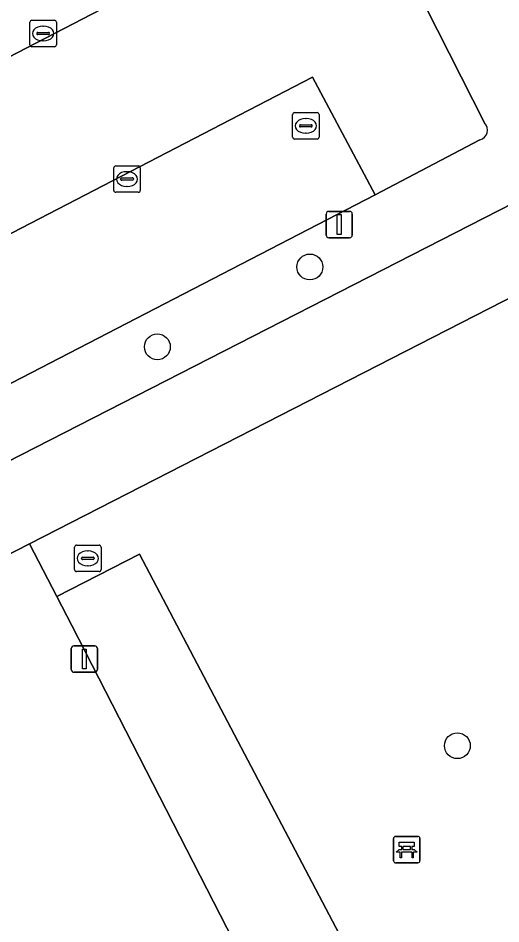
# Model space of a CAD drawing. Extents: x 158835 to 160077, y 386387 to 387778.
# Drawn here: x 159423.36 to 159441.63, y 387205.52 to 387239.81 of the extents above; entities that cross this region are included whole.
import ezdxf

# ---------------------------------------------------------------- set-up
doc = ezdxf.new("R2010")
doc.units = 0
for name, color, linetype in [('IMGEO_Bank', 7, 'Continuous'), ('IMGEO_Boom', 7, 'Continuous'), ('IMGEO_Brandkraan', 7, 'Continuous'), ('IMGEO_Groenvoorziening', 7, 'Continuous'), ('IMGEO_Kolk', 7, 'Continuous'), ('IMGEO_Lichtmast', 7, 'Continuous'), ('IMGEO_Parkeervlak_gesloten', 7, 'Continuous'), ('IMGEO_Rijbaan_lokaal_open', 7, 'Continuous'), ('IMGEO_Rioolput', 7, 'Continuous'), ('IMGEO_Voetpad_open', 7, 'Continuous')]:
    doc.layers.add(name, color=color, linetype=linetype)

msp = doc.modelspace()

# ---------------------------------------------------------------- linework, layer by layer
at = {"layer": 'IMGEO_Bank'}
for p, q in [((159437.64, 387208.829), (159438.481, 387208.829)), ((159438.481, 387208.829), (159437.64, 387208.829)), ((159437.565, 387207.904), (159437.565, 387208.745)), ((159437.565, 387208.745), (159437.565, 387207.904)), ((159437.874, 387208.335), (159437.874, 387208.441)), ((159437.918, 387208.441), (159437.918, 387208.335)), ((159438.206, 387208.447), (159437.924, 387208.447)), ((159438.212, 387208.335), (159438.212, 387208.441)), ((159438.256, 387208.441), (159438.256, 387208.335)), ((159438.565, 387208.754), (159438.565, 387207.913)), ((159438.565, 387207.913), (159438.565, 387208.754)), ((159438.262, 387208.227), (159437.869, 387208.227)), ((159437.924, 387208.329), (159438.206, 387208.329)), ((159438.49, 387207.829), (159437.649, 387207.829)), ((159437.649, 387207.829), (159438.49, 387207.829))]:
    msp.add_line(p, q, dxfattribs=at)
for points in [[(159437.868, 387208.447), (159437.782, 387208.447), (159437.782, 387208.608), (159438.345, 387208.608), (159438.345, 387208.447), (159438.262, 387208.447)], [(159437.812, 387208.227), (159437.67, 387208.227), (159437.782, 387208.329), (159437.868, 387208.329)], [(159437.862, 387208.22), (159437.862, 387208.013), (159437.819, 387208.013), (159437.819, 387208.22)], [(159438.262, 387208.329), (159438.345, 387208.329), (159438.457, 387208.227), (159438.318, 387208.227)], [(159438.312, 387208.22), (159438.312, 387208.013), (159438.268, 387208.013), (159438.268, 387208.22)]]:
    msp.add_lwpolyline(points, dxfattribs=at)
for centre, radius, start, end in [((159437.643, 387208.751), 0.0779, 92.4484, 184.2845), ((159437.643, 387208.751), 0.0779, 92.4484, 184.2845), ((159438.487, 387208.751), 0.0779, 2.4484, 94.2845), ((159438.487, 387208.751), 0.0779, 2.4484, 94.2845), ((159437.867, 387208.44), 0.00671, 2.8957, 87.1043), ((159437.924, 387208.44), 0.00671, 92.8957, 177.1043), ((159438.206, 387208.44), 0.00671, 2.8957, 87.1043), ((159438.263, 387208.44), 0.00671, 92.8957, 177.1043), ((159437.812, 387208.22), 0.00671, 2.8957, 87.1043), ((159437.869, 387208.22), 0.00671, 92.8957, 177.1043), ((159437.867, 387208.336), 0.00671, 272.8957, 357.1043), ((159437.924, 387208.336), 0.00671, 182.8957, 267.1043), ((159438.206, 387208.336), 0.00671, 272.8957, 357.1043), ((159438.263, 387208.336), 0.00671, 182.8957, 267.1043), ((159438.261, 387208.22), 0.00671, 2.8957, 87.1043), ((159438.318, 387208.22), 0.00671, 92.8957, 177.1043), ((159437.643, 387207.907), 0.0779, 182.4484, 274.2845), ((159437.643, 387207.907), 0.0779, 182.4484, 274.2845), ((159438.487, 387207.907), 0.0779, 272.4484, 4.2845), ((159438.487, 387207.907), 0.0779, 272.4484, 4.2845)]:
    msp.add_arc(centre, radius, start, end, dxfattribs=at)
at = {"layer": 'IMGEO_Boom'}
for centre in [(159434.401, 387230.386), (159428.632, 387227.364), (159439.98, 387212.261)]:
    msp.add_circle(centre, 0.489, dxfattribs=at)
at = {"layer": 'IMGEO_Brandkraan'}
for p, q in [((159425.502, 387218.928), (159425.502, 387219.78)), ((159425.577, 387219.854), (159426.429, 387219.854)), ((159426.503, 387219.78), (159426.503, 387218.928)), ((159425.804, 387219.397), (159426.202, 387219.397)), ((159425.99, 387219.634), (159426.015, 387219.634)), ((159425.761, 387219.348), (159425.761, 387219.36)), ((159426.199, 387219.311), (159425.801, 387219.311)), ((159426.013, 387219.074), (159425.988, 387219.074)), ((159426.245, 387219.36), (159426.245, 387219.348)), ((159426.429, 387218.854), (159425.577, 387218.854))]:
    msp.add_line(p, q, dxfattribs=at)
for points in [[(159425.502, 387218.928), (159425.502, 387219.78)], [(159425.577, 387219.854), (159426.429, 387219.854)], [(159426.503, 387219.78), (159426.503, 387218.928)], [(159426.429, 387218.854), (159425.577, 387218.854)]]:
    msp.add_lwpolyline(points, dxfattribs=at)
for centre, radius, start, end in [((159425.579, 387219.778), 0.0765, 91.552, 178.448), ((159425.579, 387219.778), 0.0765, 91.552, 178.448), ((159426.427, 387219.778), 0.0765, 1.552, 88.448), ((159426.427, 387219.778), 0.0765, 1.552, 88.448), ((159425.801, 387219.357), 0.0403, 85.8775, 175.7526), ((159426.206, 387219.359), 0.0386, 1.7309, 96.639), ((159425.798, 387219.347), 0.0366, 178.938, 274.7102), ((159426.202, 387219.354), 0.043, 264.8664, 352.4533), ((159425.579, 387218.93), 0.0765, 181.552, 268.448), ((159425.579, 387218.93), 0.0765, 181.552, 268.448), ((159426.427, 387218.93), 0.0765, 271.552, 358.448), ((159426.427, 387218.93), 0.0765, 271.552, 358.448)]:
    msp.add_arc(centre, radius, start, end, dxfattribs=at)
for centre, major_axis, ratio, start_param, end_param in [((159425.989, 387219.354), (-0.387, 0.002), 0.722429, 4.712389, 7.853982), ((159426.014, 387219.354), (-0.39, 0.002), 0.717154, 1.570796, 4.712389)]:
    msp.add_ellipse(centre, major_axis=major_axis, ratio=ratio, start_param=start_param, end_param=end_param, dxfattribs=at)
at = {"layer": 'IMGEO_Groenvoorziening'}
for points in [[(159440.835, 387235.194), (159436.865, 387233.115), (159391.655, 387209.709), (159389.047, 387208.356), (159388.957, 387208.309), (159390.06, 387206.173), (159449.221, 387236.448), (159446.639, 387241.488)], [(159438.783, 387240.224), (159441.01, 387235.841)]]:
    msp.add_lwpolyline(points, dxfattribs=at)
for points in [[(159442.764, 387229.626), (159423.79, 387219.904), (159424.823, 387217.915), (159427.956, 387219.515), (159439.877, 387196.836), (159453.647, 387203.915), (159458.259, 387206.286), (159459.046, 387206.691), (159463.31, 387208.883), (159460.069, 387215.225), (159452.276, 387210.861)], [(159424.823, 387217.915), (159425.394, 387216.814), (159436.117, 387195.89), (159436.518, 387195.109), (159439.877, 387196.836), (159427.956, 387219.515)]]:
    msp.add_lwpolyline(points, close=True, dxfattribs=at)
msp.add_arc((159440.723, 387235.572), 0.394, 286.5672, 43.1625, dxfattribs=at)
at = {"layer": 'IMGEO_Kolk'}
for p, q in [((159423.81, 387238.8), (159423.81, 387239.652)), ((159423.885, 387239.726), (159424.737, 387239.726)), ((159424.811, 387239.652), (159424.811, 387238.8)), ((159424.298, 387239.506), (159424.323, 387239.506)), ((159424.069, 387239.22), (159424.069, 387239.232)), ((159424.507, 387239.183), (159424.109, 387239.183)), ((159424.112, 387239.269), (159424.51, 387239.269)), ((159424.321, 387238.946), (159424.296, 387238.946)), ((159424.553, 387239.232), (159424.553, 387239.22)), ((159424.737, 387238.726), (159423.885, 387238.726)), ((159426.984, 387233.288), (159426.984, 387234.14)), ((159427.059, 387234.214), (159427.911, 387234.214)), ((159427.985, 387234.14), (159427.985, 387233.288)), ((159427.472, 387233.994), (159427.497, 387233.994)), ((159427.243, 387233.708), (159427.243, 387233.72)), ((159427.681, 387233.671), (159427.283, 387233.671)), ((159427.286, 387233.757), (159427.684, 387233.757)), ((159427.727, 387233.72), (159427.727, 387233.708)), ((159427.911, 387233.214), (159427.059, 387233.214)), ((159427.495, 387233.434), (159427.47, 387233.434))]:
    msp.add_line(p, q, dxfattribs=at)
for points in [[(159423.81, 387238.8), (159423.81, 387239.652)], [(159423.885, 387239.726), (159424.737, 387239.726)], [(159424.811, 387239.652), (159424.811, 387238.8)], [(159424.737, 387238.726), (159423.885, 387238.726)], [(159426.984, 387233.288), (159426.984, 387234.14)], [(159427.059, 387234.214), (159427.911, 387234.214)], [(159427.985, 387234.14), (159427.985, 387233.288)], [(159427.911, 387233.214), (159427.059, 387233.214)]]:
    msp.add_lwpolyline(points, dxfattribs=at)
for centre, radius, start, end in [((159423.887, 387239.65), 0.0765, 91.552, 178.448), ((159423.887, 387239.65), 0.0765, 91.552, 178.448), ((159424.735, 387239.65), 0.0765, 1.552, 88.448), ((159424.735, 387239.65), 0.0765, 1.552, 88.448), ((159424.109, 387239.229), 0.0403, 85.8775, 175.7526), ((159424.106, 387239.219), 0.0366, 178.938, 274.7102), ((159424.51, 387239.226), 0.043, 264.8664, 352.4533), ((159424.514, 387239.231), 0.0386, 1.7309, 96.639), ((159423.887, 387238.802), 0.0765, 181.552, 268.448), ((159423.887, 387238.802), 0.0765, 181.552, 268.448), ((159424.735, 387238.802), 0.0765, 271.552, 358.448), ((159424.735, 387238.802), 0.0765, 271.552, 358.448), ((159427.061, 387234.138), 0.0765, 91.552, 178.448), ((159427.061, 387234.138), 0.0765, 91.552, 178.448), ((159427.909, 387234.138), 0.0765, 1.552, 88.448), ((159427.909, 387234.138), 0.0765, 1.552, 88.448), ((159427.283, 387233.717), 0.0403, 85.8775, 175.7526), ((159427.28, 387233.707), 0.0366, 178.938, 274.7102), ((159427.684, 387233.714), 0.043, 264.8664, 352.4533), ((159427.688, 387233.719), 0.0386, 1.7309, 96.639), ((159427.061, 387233.29), 0.0765, 181.552, 268.448), ((159427.061, 387233.29), 0.0765, 181.552, 268.448), ((159427.909, 387233.29), 0.0765, 271.552, 358.448), ((159427.909, 387233.29), 0.0765, 271.552, 358.448)]:
    msp.add_arc(centre, radius, start, end, dxfattribs=at)
for centre, major_axis, ratio, start_param, end_param in [((159424.297, 387239.226), (-0.387, 0.002), 0.722429, 4.712389, 7.853982), ((159424.322, 387239.226), (-0.39, 0.002), 0.717154, 1.570796, 4.712389), ((159427.471, 387233.714), (-0.387, 0.002), 0.722429, 4.712389, 7.853982), ((159427.496, 387233.714), (-0.39, 0.002), 0.717154, 1.570796, 4.712389)]:
    msp.add_ellipse(centre, major_axis=major_axis, ratio=ratio, start_param=start_param, end_param=end_param, dxfattribs=at)
at = {"layer": 'IMGEO_Lichtmast'}
for p, q in [((159435.116, 387232.492), (159435.906, 387232.492)), ((159435.906, 387232.492), (159435.116, 387232.492)), ((159435.016, 387231.592), (159435.016, 387232.392)), ((159435.016, 387232.392), (159435.016, 387231.592)), ((159436.006, 387232.392), (159436.006, 387231.592)), ((159436.006, 387231.592), (159436.006, 387232.392)), ((159435.906, 387231.492), (159435.116, 387231.492)), ((159435.116, 387231.492), (159435.906, 387231.492)), ((159425.474, 387216.044), (159426.264, 387216.044)), ((159426.264, 387216.044), (159425.474, 387216.044)), ((159425.374, 387215.144), (159425.374, 387215.944)), ((159425.374, 387215.944), (159425.374, 387215.144)), ((159426.364, 387215.944), (159426.364, 387215.144)), ((159426.364, 387215.144), (159426.364, 387215.944)), ((159426.264, 387215.044), (159425.474, 387215.044)), ((159425.474, 387215.044), (159426.264, 387215.044))]:
    msp.add_line(p, q, dxfattribs=at)
for points in [[(159435.436, 387232.367), (159435.586, 387232.367), (159435.586, 387231.617), (159435.436, 387231.617), (159435.436, 387232.367)], [(159425.794, 387215.919), (159425.944, 387215.919), (159425.944, 387215.169), (159425.794, 387215.169), (159425.794, 387215.919)]]:
    msp.add_lwpolyline(points, dxfattribs=at)
for centre, start, end in [((159435.116, 387232.392), 90, 180), ((159435.116, 387232.392), 90, 180), ((159435.906, 387232.392), 0, 90), ((159435.906, 387232.392), 360, 90), ((159435.116, 387231.592), 180, 270), ((159435.116, 387231.592), 180, 270), ((159435.906, 387231.592), 270, 0), ((159435.906, 387231.592), 270, 0), ((159425.474, 387215.944), 90, 180), ((159425.474, 387215.944), 90, 180), ((159426.264, 387215.944), 0, 90), ((159426.264, 387215.944), 360, 90), ((159425.474, 387215.144), 180, 270), ((159425.474, 387215.144), 180, 270), ((159426.264, 387215.144), 270, 0), ((159426.264, 387215.144), 270, 0)]:
    msp.add_arc(centre, 0.1, start, end, dxfattribs=at)
at = {"layer": 'IMGEO_Parkeervlak_gesloten'}
for points in [[(159431.773, 387242.886), (159427.044, 387251.329), (159379.443, 387226.987), (159381.631, 387222.556), (159384.278, 387223.949), (159386.489, 387219.748), (159383.867, 387218.368), (159384.001, 387218.116)], [(159436.865, 387233.115), (159434.505, 387237.57), (159386.66, 387212.756), (159388.957, 387208.309), (159389.047, 387208.356), (159386.888, 387212.507), (159389.494, 387213.863), (159391.655, 387209.709)]]:
    msp.add_lwpolyline(points, close=True, dxfattribs=at)
at = {"layer": 'IMGEO_Rijbaan_lokaal_open'}
for points in [[(159441.01, 387235.841), (159438.783, 387240.224), (159436.423, 387244.744), (159415.869, 387284.119), (159414.927, 387285.924), (159413.951, 387287.793), (159408.828, 387285.14), (159393.654, 387277.196), (159391.38, 387281.606), (159386.762, 387279.223), (159386.718, 387279.2), (159389.008, 387274.771), (159361.932, 387260.768), (159364.714, 387255.407), (159412.32, 387280.149), (159416.916, 387271.264), (159369.306, 387246.56), (159372.099, 387241.24), (159419.765, 387265.917)], [(159419.765, 387265.917), (159424.33, 387257.055), (159376.676, 387232.325), (159379.443, 387226.987), (159427.044, 387251.329), (159431.773, 387242.886), (159384.001, 387218.116), (159383.915, 387218.071), (159386.66, 387212.756), (159434.505, 387237.57), (159436.865, 387233.115), (159440.835, 387235.194)]]:
    msp.add_lwpolyline(points, dxfattribs=at)
msp.add_arc((159440.723, 387235.572), 0.394, 286.5672, 43.1625, dxfattribs=at)
at = {"layer": 'IMGEO_Rioolput'}
for p, q in [((159433.825, 387236.23), (159434.677, 387236.23)), ((159433.75, 387235.304), (159433.75, 387236.156)), ((159434.238, 387236.01), (159434.263, 387236.01)), ((159434.751, 387236.156), (159434.751, 387235.304)), ((159434.009, 387235.724), (159434.009, 387235.736)), ((159434.447, 387235.687), (159434.049, 387235.687)), ((159434.052, 387235.773), (159434.45, 387235.773)), ((159434.493, 387235.736), (159434.493, 387235.724)), ((159434.677, 387235.23), (159433.825, 387235.23)), ((159434.261, 387235.45), (159434.236, 387235.45))]:
    msp.add_line(p, q, dxfattribs=at)
for points in [[(159433.825, 387236.23), (159434.677, 387236.23)], [(159433.75, 387235.304), (159433.75, 387236.156)], [(159434.751, 387236.156), (159434.751, 387235.304)], [(159434.677, 387235.23), (159433.825, 387235.23)]]:
    msp.add_lwpolyline(points, dxfattribs=at)
for centre, radius, start, end in [((159433.827, 387236.154), 0.0765, 91.552, 178.448), ((159433.827, 387236.154), 0.0765, 91.552, 178.448), ((159434.675, 387236.154), 0.0765, 1.552, 88.448), ((159434.675, 387236.154), 0.0765, 1.552, 88.448), ((159434.049, 387235.733), 0.0403, 85.8775, 175.7526), ((159434.046, 387235.723), 0.0366, 178.938, 274.7102), ((159434.45, 387235.73), 0.043, 264.8664, 352.4533), ((159434.454, 387235.735), 0.0386, 1.7309, 96.639), ((159433.827, 387235.306), 0.0765, 181.552, 268.448), ((159433.827, 387235.306), 0.0765, 181.552, 268.448), ((159434.675, 387235.306), 0.0765, 271.552, 358.448), ((159434.675, 387235.306), 0.0765, 271.552, 358.448)]:
    msp.add_arc(centre, radius, start, end, dxfattribs=at)
for centre, major_axis, ratio, start_param, end_param in [((159434.237, 387235.73), (-0.387, 0.002), 0.722429, 4.712389, 7.853982), ((159434.262, 387235.73), (-0.39, 0.002), 0.717154, 1.570796, 4.712389)]:
    msp.add_ellipse(centre, major_axis=major_axis, ratio=ratio, start_param=start_param, end_param=end_param, dxfattribs=at)
at = {"layer": 'IMGEO_Voetpad_open'}
for points in [[(159407.952, 387211.785), (159423.79, 387219.904), (159442.764, 387229.626), (159445.531, 387231.043), (159447.38, 387231.991), (159450.647, 387233.664), (159449.221, 387236.448), (159390.06, 387206.173), (159388.438, 387205.343), (159350.715, 387186.039), (159352.148, 387183.18), (159352.842, 387183.536), (159377.069, 387195.954), (159378.658, 387196.768)], [(159425.394, 387216.814), (159424.823, 387217.915), (159423.79, 387219.904), (159407.952, 387211.785), (159420.265, 387187.762), (159436.117, 387195.89)]]:
    msp.add_lwpolyline(points, close=True, dxfattribs=at)

doc.saveas('drawing.dxf')
